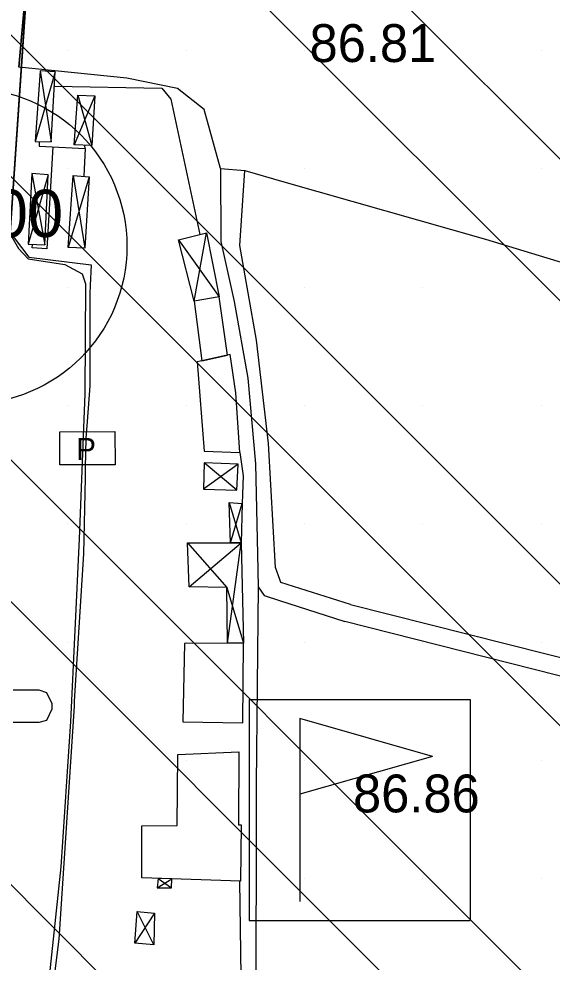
# Model space of a CAD drawing. Extents: x 417995 to 421451, y 4454518 to 4458015.
# Drawn here: x 420743.9 to 420828.4, y 4456173.8 to 4456323.2 of the extents above; entities that cross this region are included whole.
import ezdxf

# ---------------------------------------------------------------- set-up
doc = ezdxf.new("R2010")
doc.units = 0
for name, color, linetype in [('ADAKENARI', 7, 'Continuous'), ('B_Mesken', 7, 'Continuous'), ('B_Sundurma', 7, 'Continuous'), ('Hat_Boru_t_ustu', 7, 'Continuous'), ('KD_DAIRE', 7, 'Continuous'), ('KD_YGEN', 7, 'Continuous'), ('PL_SAY_SPOR', 7, 'Continuous'), ('S_Otopark', 7, 'Continuous'), ('S_Pano', 7, 'Continuous'), ('SEMBOL_FAT', 7, 'Continuous'), ('Sinir_Duvar_tek_tarafa_ait', 7, 'Continuous'), ('Sinir_itirazli_Mulkiyet', 7, 'Continuous'), ('Sinir_Parmaklik_bir_taraf', 7, 'Continuous'), ('SN_TR_SIVILASMA', 7, 'Continuous'), ('TRFAT_SPOR', 7, 'Continuous'), ('Y_Kot_Noktasi', 7, 'Continuous'), ('Yol_Kaldirim_kenari_bordurtasi', 7, 'Continuous'), ('Yol_Sose', 7, 'Continuous'), ('Yol_Toprak_Duz', 7, 'Continuous'), ('Yol_Toprak_Kesik', 7, 'Continuous')]:
    doc.layers.add(name, color=color, linetype=linetype)

msp = doc.modelspace()

# ---------------------------------------------------------------- linework, layer by layer
at = {"layer": 'ADAKENARI'}
msp.add_line((420748.52, 4456377.44), (420731.55, 4456128.29), dxfattribs=at)
at = {"layer": 'B_Mesken'}
for points in [[(420776.96, 4456269.94), (420775.67, 4456279.2), (420771.69, 4456278.47), (420772.9, 4456269.06)], [(420778.94, 4456254.52), (420778.3, 4456263.98), (420777.4, 4456270.04), (420772.15, 4456268.9), (420773.3, 4456254.7)], [(420770.16, 4456224.24), (420769.89, 4456211.82), (420779.42, 4456211.66), (420779.49, 4456224.31)], [(420769.09, 4456206.63), (420778.79, 4456207.07), (420778.74, 4456195.49), (420779.13, 4456195.5), (420779.03, 4456186.59), (420763.41, 4456187.12), (420763.39, 4456195.35), (420768.98, 4456195.4)]]:
    msp.add_lwpolyline(points, close=True, dxfattribs=at)
at = {"layer": 'B_Sundurma'}
for p, q in [((420749.67, 4456314.85), (420746.53, 4456303.8)), ((420747.28, 4456314.97), (420749.04, 4456303.74)), ((420753.29, 4456311.15), (420755.47, 4456303.14)), ((420755.94, 4456311.03), (420752.71, 4456303.26)), ((420748.57, 4456298.54), (420745.37, 4456287.51)), ((420745.98, 4456298.74), (420748.03, 4456287.42)), ((420755.04, 4456298.21), (420751.74, 4456286.98)), ((420752.54, 4456298.42), (420754.35, 4456286.87)), ((420771.69, 4456278.47), (420773.67, 4456289.32)), ((420769.22, 4456288.22), (420775.67, 4456279.2)), ((420778.45, 4456248.57), (420773.29, 4456252.87)), ((420778.68, 4456252.64), (420773.16, 4456248.68)), ((420777.22, 4456246.59), (420779.16, 4456240.2)), ((420777.43, 4456240.21), (420779.31, 4456246.41)), ((420770.64, 4456240.21), (420776.86, 4456233.11)), ((420770.92, 4456233.23), (420779.16, 4456240.2)), ((420776.98, 4456224.29), (420779.16, 4456240.2)), ((420776.86, 4456233.11), (420779.49, 4456224.31)), ((420766, 4456187.03), (420768.1, 4456185.55)), ((420765.86, 4456185.53), (420768.14, 4456186.96)), ((420765.43, 4456181.49), (420762.31, 4456176.75)), ((420765.29, 4456176.5), (420762.65, 4456181.8))]:
    msp.add_line(p, q, dxfattribs=at)
for points in [[(420749.67, 4456314.85), (420747.28, 4456314.97), (420746.53, 4456303.8), (420749.04, 4456303.74)], [(420753.29, 4456311.15), (420755.94, 4456311.03), (420755.47, 4456303.14), (420752.71, 4456303.26)], [(420748.57, 4456298.54), (420745.98, 4456298.74), (420745.37, 4456287.51), (420748.03, 4456287.42)], [(420752.54, 4456298.42), (420755.04, 4456298.21), (420754.35, 4456286.87), (420751.74, 4456286.98)], [(420771.69, 4456278.47), (420769.22, 4456288.22), (420773.67, 4456289.32), (420775.67, 4456279.2)], [(420778.45, 4456248.57), (420778.68, 4456252.64), (420773.29, 4456252.87), (420773.16, 4456248.68)], [(420777.43, 4456240.21), (420777.22, 4456246.59), (420779.31, 4456246.41), (420779.16, 4456240.2)], [(420776.98, 4456224.29), (420776.86, 4456233.11), (420770.92, 4456233.23), (420770.64, 4456240.21), (420779.16, 4456240.2), (420779.49, 4456224.31)], [(420766, 4456187.03), (420765.86, 4456185.53), (420768.1, 4456185.55), (420768.14, 4456186.96)], [(420765.43, 4456181.49), (420765.29, 4456176.5), (420762.31, 4456176.75), (420762.65, 4456181.8)]]:
    msp.add_lwpolyline(points, close=True, dxfattribs=at)
at = {"layer": 'Hat_Boru_t_ustu'}
for points in [[(420747.14, 4456303.78), (420747.13, 4456303.05), (420754.42, 4456302.71), (420754.4, 4456303.18)], [(420749.3, 4456302.95), (420748.35, 4456286.81), (420746.04, 4456286.93), (420746.1, 4456287.48)], [(420754.42, 4456302.71), (420754.19, 4456298.28)]]:
    msp.add_lwpolyline(points, dxfattribs=at)
at = {"layer": 'KD_DAIRE'}
msp.add_circle((420736.04, 4456287.19), 25, dxfattribs=at)
at = {"layer": 'PL_SAY_SPOR'}
msp.add_lwpolyline([(420858.4, 4456215.86), (420846.76, 4456021.02), (420843.59, 4456018.22), (420716.31, 4456026.52), (420714.2, 4456029.58), (420727.85, 4456073.98), (420731.55, 4456128.29), (420748.52, 4456377.44), (420853.02, 4456372.3), (420866.39, 4456349.6)], close=True, dxfattribs=at)
at = {"layer": 'S_Otopark'}
for points in [[(420743, 4456216.89), (420747.1, 4456216.89)], [(420747.1, 4456216.89), (420748.32, 4456216.47), (420749.16, 4456214.75), (420749.16, 4456213.84), (420748.32, 4456212.06), (420747.1, 4456211.71)], [(420747.1, 4456211.71), (420743, 4456211.71)]]:
    msp.add_lwpolyline(points, dxfattribs=at)
at = {"layer": 'S_Pano'}
msp.add_lwpolyline([(420750.4, 4456257.79), (420759.15, 4456257.82), (420759.16, 4456252.57), (420750.41, 4456252.54)], close=True, dxfattribs=at)
at = {"layer": 'SEMBOL_FAT'}
for p, q in [((420780.44, 4456215.36), (420780.44, 4456180.36)), ((420780.44, 4456215.36), (420815.44, 4456215.36)), ((420815.44, 4456215.36), (420815.44, 4456180.36)), ((420788.44, 4456212.36), (420788.44, 4456183.36)), ((420809.44, 4456206.36), (420788.44, 4456212.36)), ((420809.44, 4456206.36), (420788.44, 4456200.36)), ((420780.44, 4456180.36), (420815.44, 4456180.36))]:
    msp.add_line(p, q, dxfattribs=at)
at = {"layer": 'Sinir_Duvar_tek_tarafa_ait'}
for points in [[(420743.92, 4456315.57), (420746, 4456338.79), (420747.46, 4456364.35), (420747.75, 4456377.91)], [(420749.54, 4456312.59), (420766.57, 4456312.26), (420768.02, 4456310.5), (420772.61, 4456289.06)], [(420778.94, 4456254.52), (420779.48, 4456250.84), (420779.31, 4456246.41)], [(420778.88, 4456186.59), (420779.22, 4456164.04)]]:
    msp.add_lwpolyline(points, dxfattribs=at)
at = {"layer": 'Sinir_itirazli_Mulkiyet'}
for points in [[(420775.86, 4456299.51), (420773.3, 4456308.85), (420769.04, 4456312.17), (420761.03, 4456313.84), (420743.92, 4456315.57)], [(420775.86, 4456299.51), (420779.75, 4456299.18), (420785.92, 4456297.42)], [(420785.92, 4456297.42), (420817.88, 4456288.33)], [(420817.88, 4456288.33), (420856.6, 4456276.56), (420896.69, 4456263.12), (420918.42, 4456255.89), (420933.23, 4456250.98)], [(420781.86, 4456233.23), (420781.53, 4456201.98), (420781.45, 4456163.53), (420779.63, 4456153.95), (420778.51, 4456154.33)]]:
    msp.add_lwpolyline(points, dxfattribs=at)
at = {"layer": 'Sinir_Parmaklik_bir_taraf'}
msp.add_lwpolyline([(420742.03, 4456290.05), (420745.51, 4456285.46), (420755.4, 4456284.25), (420755.23, 4456280.96), (420755.18, 4456279.71), (420755.18, 4456265.1), (420754.77, 4456259.4), (420754.53, 4456256.79), (420754.42, 4456252.1), (420754.42, 4456250.49), (420754.15, 4456238.45), (420752.7, 4456215.1), (420752.67, 4456214.33), (420750.24, 4456177.38), (420747.71, 4456157.33), (420746.59, 4456145.09)], dxfattribs=at)
at = {"layer": 'SN_TR_SIVILASMA'}
for p, q in [((421275.33, 4455855.34), (420037.81, 4457092.87)), ((421275.1, 4455833.12), (420049.03, 4457059.2)), ((421274.64, 4455788.69), (420075.79, 4456987.53)), ((421274.41, 4455766.47), (420135.66, 4456905.22)), ((421273.94, 4455722.03), (420248.84, 4456747.14)), ((421273.71, 4455699.81), (420266.8, 4456706.72)), ((421273.25, 4455655.37), (420276.01, 4456652.61))]:
    msp.add_line(p, q, dxfattribs=at)
at = {"layer": 'TRFAT_SPOR'}
for p, q in [((420751.7, 4456318.22), (420751.7, 4456318.22)), ((420770.45, 4456318.22), (420770.45, 4456318.22)), ((420789.2, 4456318.22), (420789.2, 4456318.22)), ((420807.95, 4456318.22), (420807.95, 4456318.22)), ((420826.7, 4456318.22), (420826.7, 4456318.22)), ((420751.7, 4456299.47), (420751.7, 4456299.47)), ((420770.45, 4456299.47), (420770.45, 4456299.47)), ((420789.2, 4456299.47), (420789.2, 4456299.47)), ((420807.95, 4456299.47), (420807.95, 4456299.47)), ((420826.7, 4456299.47), (420826.7, 4456299.47)), ((420751.7, 4456280.72), (420751.7, 4456280.72)), ((420770.45, 4456280.72), (420770.45, 4456280.72)), ((420789.2, 4456280.72), (420789.2, 4456280.72)), ((420807.95, 4456280.72), (420807.95, 4456280.72)), ((420826.7, 4456280.72), (420826.7, 4456280.72)), ((420751.7, 4456261.97), (420751.7, 4456261.97)), ((420770.45, 4456261.97), (420770.45, 4456261.97)), ((420789.2, 4456261.97), (420789.2, 4456261.97)), ((420807.95, 4456261.97), (420807.95, 4456261.97)), ((420826.7, 4456261.97), (420826.7, 4456261.97)), ((420751.7, 4456243.22), (420751.7, 4456243.22)), ((420770.45, 4456243.22), (420770.45, 4456243.22)), ((420789.2, 4456243.22), (420789.2, 4456243.22)), ((420807.95, 4456243.22), (420807.95, 4456243.22)), ((420826.7, 4456243.22), (420826.7, 4456243.22)), ((420751.7, 4456224.47), (420751.7, 4456224.47)), ((420770.45, 4456224.47), (420770.45, 4456224.47)), ((420789.2, 4456224.47), (420789.2, 4456224.47)), ((420807.95, 4456224.47), (420807.95, 4456224.47)), ((420826.7, 4456224.47), (420826.7, 4456224.47)), ((420751.7, 4456205.72), (420751.7, 4456205.72)), ((420770.45, 4456205.72), (420770.45, 4456205.72)), ((420789.2, 4456205.72), (420789.2, 4456205.72)), ((420807.95, 4456205.72), (420807.95, 4456205.72)), ((420826.7, 4456205.72), (420826.7, 4456205.72)), ((420751.7, 4456186.97), (420751.7, 4456186.97)), ((420770.45, 4456186.97), (420770.45, 4456186.97)), ((420789.2, 4456186.97), (420789.2, 4456186.97)), ((420807.95, 4456186.97), (420807.95, 4456186.97)), ((420826.7, 4456186.97), (420826.7, 4456186.97))]:
    msp.add_line(p, q, dxfattribs=at)
at = {"layer": 'Yol_Kaldirim_kenari_bordurtasi'}
msp.add_lwpolyline([(420747.75, 4456377.91), (420747.46, 4456364.35), (420746, 4456338.79), (420743.92, 4456315.57)], dxfattribs=at)
at = {"layer": 'Yol_Sose'}
msp.add_lwpolyline([(420739.88, 4456293.42), (420742.03, 4456290.05), (420743.84, 4456286.82), (420745.4, 4456285.19), (420751.19, 4456284.32), (420753.96, 4456282.84), (420754.46, 4456281.25), (420754.36, 4456263.79), (420753.49, 4456240.81), (420752.09, 4456211.91), (420750.59, 4456188.83), (420747.12, 4456156.46), (420743.84, 4456137.51), (420735.92, 4456137.21), (420734.68, 4456133.91)], dxfattribs=at)
at = {"layer": 'Yol_Toprak_Duz'}
for points in [[(420775.86, 4456299.51), (420775.94, 4456287.96), (420778.05, 4456278.46), (420780.22, 4456266.31), (420781.42, 4456252.71), (420781.74, 4456238.38), (420781.86, 4456233.23), (420782.8, 4456231.86), (420785.23, 4456231.08)], [(420785.23, 4456231.08), (420795.55, 4456227.74)], [(420969.77, 4456182.36), (420968.7, 4456183.34), (420967.12, 4456184.39), (420960.86, 4456185.89), (420923.86, 4456194.42), (420896.27, 4456201.7), (420859.28, 4456211.53), (420829.11, 4456219.22), (420795.55, 4456227.74)]]:
    msp.add_lwpolyline(points, dxfattribs=at)
at = {"layer": 'Yol_Toprak_Kesik'}
for points in [[(420785.26, 4456234.41), (420784.58, 4456236.27), (420783.47, 4456255.93), (420781.59, 4456272.31), (420778.92, 4456287.29), (420779.75, 4456299.18)], [(420796.47, 4456230.44), (420785.44, 4456233.92), (420785.26, 4456234.41)], [(420796.47, 4456230.44), (420852.38, 4456216.33), (420909.14, 4456201.41), (420951.37, 4456190.47), (420961.42, 4456188.16), (420967.88, 4456186.7), (420969.6, 4456186.03), (420970.95, 4456184.93), (420971.71, 4456184.1), (420972.97, 4456182.11)]]:
    msp.add_lwpolyline(points, dxfattribs=at)

# ---------------------------------------------------------------- texts
at = {"layer": 'KD_YGEN'}
msp.add_text('00', height=7.5, dxfattribs=at).set_placement((420739.78, 4456288.65))
at = {"layer": 'S_Pano'}
msp.add_text('P', height=3.5, rotation=0.1826, dxfattribs=at).set_placement((420753.02, 4456253.31))
at = {"layer": 'Y_Kot_Noktasi'}
for s, p in [('86.81', (420789.98, 4456316.39)), ('86.86', (420796.87, 4456197.48))]:
    msp.add_text(s, height=6, dxfattribs=at).set_placement(p)

doc.saveas('drawing.dxf')
